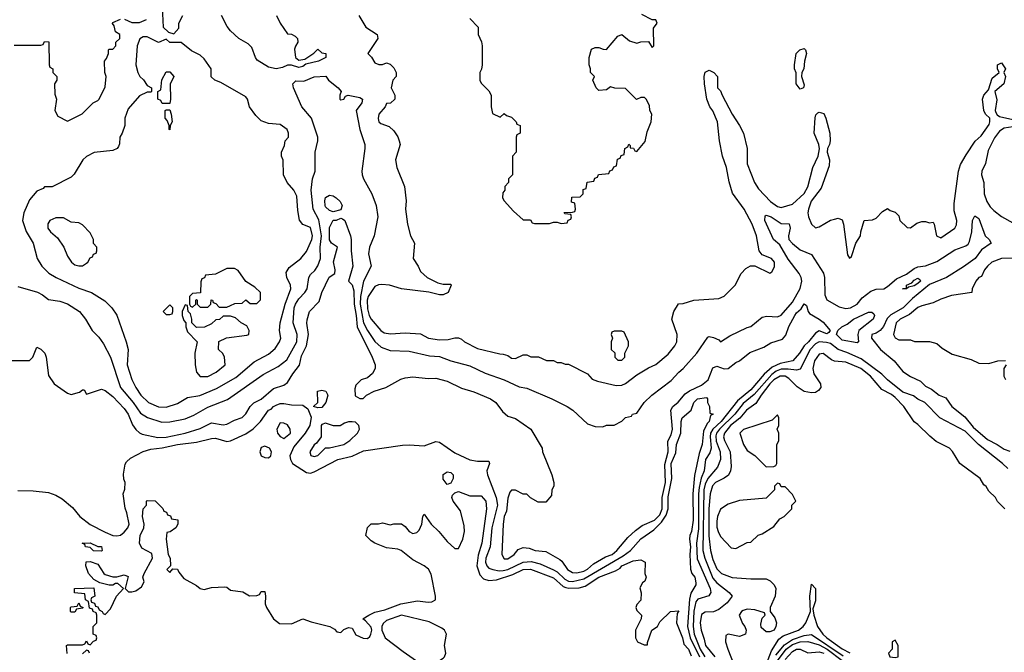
# Model space of a CAD drawing. Header units: inches. Extents: x 2380053 to 2584298, y 380219 to 546618.
# Tile 449 of 656: x 2514139 to 2519325, y 434014 to 437349. Entities that reach past the tile are written whole.
import ezdxf

# ---------------------------------------------------------------- set-up
doc = ezdxf.new("R2010")
doc.units = ezdxf.units.IN
doc.header["$MEASUREMENT"] = 0
doc.layers.add('C5413', color=7, linetype='Continuous')

msp = doc.modelspace()

# ---------------------------------------------------------------- linework, layer by layer
at = {"layer": 'C5413', "color": 2}
for points, elevation in [([(2514890, 437414), (2514894, 437310), (2514922, 437282), (2514950, 437274), (2514976.4, 437303.6), (2514978, 437330), (2514998, 437370)], 38), ([(2515490.8, 437370), (2515510.7, 437330.7), (2515550, 437274), (2515570, 437272), (2515590, 437262), (2515602, 437250), (2515604.7, 437230), (2515590.8, 437209.2), (2515586.8, 437193.2), (2515591.3, 437150), (2515610, 437136), (2515640.2, 437139.8), (2515688.4, 437171.6), (2515710, 437194), (2515730, 437174), (2515752, 437170), (2515752, 437150), (2515712, 437130), (2515646, 437114), (2515630, 437101.2), (2515610, 437097.2), (2515570, 437109.3), (2515550, 437109.3), (2515523.8, 437096.2), (2515490, 437089.6), (2515450, 437098.4), (2515390, 437136), (2515380.7, 437150), (2515362.4, 437202.4), (2515342, 437222), (2515294, 437250), (2515249.5, 437289.5), (2515232.5, 437312.5), (2515202.7, 437370)], 34), ([(2515924.7, 437370), (2515962, 437310), (2516022, 437270), (2516024.7, 437250), (2515972, 437170), (2515991.1, 437151.1), (2516010, 437122), (2516030, 437112), (2516050, 437112), (2516070, 437122), (2516090, 437114), (2516110, 437094), (2516122, 437070), (2516122, 437050), (2516104.7, 437030), (2516096, 436990), (2516114, 436950), (2516114, 436930), (2516091.6, 436908.4), (2516070, 436906), (2516064.7, 436890), (2516031.3, 436850), (2516027.5, 436827.5), (2516031.3, 436810), (2516040.7, 436800.7), (2516085.4, 436785.4), (2516110, 436762), (2516130.9, 436730.9), (2516138, 436710), (2516142, 436690), (2516118, 436610), (2516126, 436570), (2516166, 436470), (2516174, 436394), (2516170.8, 436350), (2516181, 436270), (2516198, 436210), (2516218, 436170), (2516212, 436090), (2516238, 436050), (2516250, 436022), (2516284.7, 435990), (2516340.7, 435960.7), (2516370, 435954.8), (2516410, 435954), (2516412, 435950), (2516396, 435910), (2516370, 435899), (2516350, 435899), (2516293.2, 435913.2), (2516150.7, 435929.3), (2516086, 435950), (2516046.6, 435953.4), (2516028.6, 435951.4), (2516010, 435942.7), (2515974.9, 435890), (2515969.1, 435870), (2515970, 435824.7), (2515979.5, 435790), (2515990, 435770.6), (2516040.5, 435710), (2516058.3, 435698.3), (2516092.5, 435692.5), (2516170, 435697.6), (2516250, 435693.4), (2516292, 435670), (2516350, 435662), (2516396.5, 435663.5), (2516430, 435672), (2516450, 435672), (2516465.4, 435665.4), (2516482, 435650), (2516550, 435616), (2516667.1, 435587.1), (2516686, 435586), (2516710, 435578), (2516730, 435564.7), (2516750, 435562), (2516790, 435582), (2516810, 435582), (2516831.6, 435571.6), (2516871.1, 435571.1), (2516912.7, 435552.7), (2516950, 435552), (2516970, 435542), (2516990, 435542), (2517012.7, 435532.7), (2517030, 435532), (2517130, 435482), (2517154.4, 435454.4), (2517182.5, 435442.5), (2517279.8, 435419.8), (2517310, 435422), (2517329.6, 435430.4), (2517390, 435477.1), (2517450, 435513), (2517490, 435530.7), (2517554.9, 435585.1), (2517589.3, 435630), (2517599.3, 435650), (2517601.2, 435690), (2517574, 435770), (2517584, 435810), (2517609.1, 435850.9), (2517632.7, 435852.7), (2517689.1, 435870.9), (2517820.4, 435879.6), (2517848.9, 435891.1), (2517908, 435950), (2517938, 436010), (2517963.1, 436036.9), (2517988.4, 436051.6), (2518010, 436052), (2518090, 436012), (2518100.4, 436019.6), (2518114.6, 436045.4), (2518114, 436070), (2518099, 436090), (2518049.1, 436109.1), (2518034, 436130), (2518019, 436210), (2517997.2, 436270), (2517955.1, 436350), (2517894, 436434), (2517874.8, 436494.8), (2517861.2, 436570), (2517841.2, 436630), (2517825.2, 436710), (2517814, 436810), (2517790, 436868), (2517774, 436890), (2517757.2, 436930), (2517745.2, 437010), (2517744, 437050), (2517750, 437072), (2517770, 437082), (2517794, 437070), (2517814, 437050), (2517814, 436990), (2517830, 436974), (2517838, 436950), (2517891, 436850), (2517930.8, 436790), (2517951, 436750), (2517971, 436670), (2517971, 436589), (2518008.2, 436490), (2518030, 436456.3), (2518093, 436390), (2518130, 436363.1), (2518150, 436359.3), (2518210, 436376.3), (2518270, 436433), (2518290, 436467.3), (2518316.8, 436570), (2518343.6, 436630), (2518352.1, 436667.9), (2518347.8, 436690), (2518323.5, 436750), (2518328.1, 436831.9), (2518332.7, 436847.3), (2518342.2, 436857.8), (2518350, 436861.3), (2518373.8, 436853.8), (2518385.3, 436830), (2518406.5, 436750), (2518407.9, 436710), (2518404.2, 436690), (2518394, 436670), (2518392.2, 436650), (2518403.9, 436610), (2518402.3, 436577.7), (2518359.6, 436460.4), (2518307.4, 436392.6), (2518293.4, 436350), (2518290.7, 436330), (2518294, 436310), (2518310, 436271.3), (2518330, 436251.3), (2518350, 436256), (2518410, 436291.3), (2518430, 436298), (2518450, 436302), (2518470, 436294), (2518478, 436270), (2518498, 436110), (2518510, 436092), (2518519, 436101), (2518542, 436170), (2518568, 436210), (2518568.9, 436231.1), (2518586, 436290), (2518630, 436294), (2518650, 436302), (2518683.1, 436336.9), (2518710, 436354), (2518723.6, 436343.6), (2518750, 436334), (2518770, 436314), (2518774, 436290), (2518812.7, 436252.7), (2518830, 436252), (2518864.7, 436275.3), (2518890, 436284.7), (2518910, 436284.7), (2518930, 436278), (2518950, 436282), (2518956, 436270), (2518967.3, 436210), (2518990, 436198.8), (2519064, 436250), (2519072.1, 436267.9), (2519074.5, 436290), (2519060.7, 436340.7), (2519060.1, 436379.9), (2519083.6, 436550), (2519094.5, 436585.5), (2519123.5, 436636.5), (2519171.6, 436708.4), (2519203.3, 436736.7), (2519244.1, 436795.9), (2519249.3, 436810), (2519249, 436830), (2519226, 436850), (2519216, 436870), (2519209.5, 436930), (2519217, 436950), (2519242, 436978), (2519260.5, 437039.5), (2519298, 437070), (2519289.1, 437089.1), (2519289.2, 437110), (2519310, 437122), (2519330.4, 437090.4), (2519322, 437070), (2519330.8, 437050), (2519322, 437010), (2519274, 436970), (2519285.8, 436925.8), (2519277.3, 436870), (2519279.8, 436859.8), (2519286.4, 436846.4), (2519298.8, 436838.8), (2519370, 436822.8)], 38), ([(2516510, 437354), (2516554, 437310), (2516554, 437270), (2516571.6, 437231.6), (2516574, 437210), (2516574, 437110), (2516571.6, 437088.4), (2516562, 437070), (2516562, 437030), (2516570, 437014), (2516610, 436974), (2516622, 436950), (2516622, 436890), (2516630, 436854), (2516670, 436834), (2516690, 436854), (2516703.6, 436843.6), (2516730, 436834), (2516754, 436810), (2516758, 436798), (2516774, 436790), (2516774, 436750), (2516758, 436742), (2516754, 436730), (2516754, 436650), (2516734, 436630), (2516734, 436530), (2516714, 436510), (2516714, 436490), (2516694, 436470), (2516694, 436450), (2516683.6, 436436.4), (2516682, 436410), (2516690, 436394), (2516739.6, 436339.6), (2516790, 436294), (2516830, 436294), (2516838, 436278), (2516850, 436274), (2516930, 436274), (2516950, 436282), (2516970, 436282), (2516990, 436274), (2517022, 436278), (2517027.3, 436292.7), (2517042, 436298), (2517046, 436310), (2517042, 436322), (2517010, 436326), (2517007.3, 436332.7), (2517050, 436334), (2517062, 436338), (2517066, 436350), (2517062, 436382), (2517046, 436386), (2517047.3, 436412.7), (2517090, 436414), (2517106, 436430), (2517107.3, 436452.7), (2517122, 436458), (2517127.3, 436492.7), (2517162, 436498), (2517167.3, 436512.7), (2517182, 436518), (2517187.3, 436532.7), (2517242, 436538), (2517247.3, 436552.7), (2517262, 436558), (2517267.3, 436572.7), (2517282, 436578), (2517287.3, 436612.7), (2517302, 436618), (2517307.3, 436632.7), (2517322, 436638), (2517326, 436670), (2517342, 436678), (2517347.3, 436692.7), (2517354, 436686), (2517354, 436674), (2517371.6, 436671.6), (2517378, 436658), (2517390, 436654), (2517433.6, 436706.4), (2517443.1, 436756.9), (2517464, 436810), (2517468.7, 436850), (2517458, 436870), (2517456.4, 436896.4), (2517438, 436930), (2517430, 436938), (2517410, 436938), (2517387.3, 436927.3), (2517330, 436986), (2517272.7, 436987.3), (2517250, 436995.3), (2517230, 436978), (2517190, 436975.3), (2517175.3, 436990), (2517158, 437030), (2517166, 437050), (2517146, 437070), (2517146, 437090), (2517138, 437110), (2517138, 437150), (2517150, 437194), (2517170, 437202), (2517190, 437202), (2517212.7, 437192.7), (2517230, 437192), (2517290, 437262), (2517310, 437271.3), (2517350, 437238), (2517390, 437224.7), (2517410, 437232), (2517450, 437234), (2517470, 437202), (2517478, 437210), (2517476.4, 437303.6), (2517497.2, 437330), (2517490, 437348), (2517470, 437348), (2517415.5, 437375.5)], 42), ([(2514110, 437214), (2514250, 437214), (2514262, 437218), (2514270, 437234), (2514292.7, 437232.7), (2514294, 437110), (2514298, 437098), (2514314, 437090), (2514314, 437070), (2514334, 437050), (2514334, 437030), (2514322, 437010), (2514323.6, 436956.4), (2514332, 436930), (2514324.7, 436870), (2514339.6, 436839.6), (2514390, 436814), (2514468.4, 436851.6), (2514526, 436910), (2514550, 436922), (2514558, 436930), (2514590, 436994), (2514595.3, 437050), (2514588, 437070), (2514586, 437130), (2514596.4, 437143.6), (2514606, 437170), (2514606, 437190), (2514610, 437194), (2514630, 437194), (2514646, 437210), (2514646, 437230), (2514666, 437250), (2514666, 437270), (2514644, 437284), (2514636.4, 437316.4), (2514628.4, 437328.4), (2514630, 437334), (2514670, 437352)], 38), ([(2514691.6, 437351.6), (2514730, 437334), (2514770, 437334), (2514806, 437350)], 38), ([(2514130, 435942.8), (2514232.4, 435912.4), (2514258.7, 435898.7), (2514290, 435874), (2514350, 435864.9), (2514390.3, 435850.3), (2514453.4, 435810), (2514485.5, 435770), (2514520.7, 435710), (2514555.8, 435675.8), (2514580.4, 435640.4), (2514617.6, 435570), (2514670.3, 435410), (2514737, 435330), (2514774.7, 435274.7), (2514811.8, 435251.8), (2514886.9, 435226.9), (2514930, 435228.4), (2515010, 435245.5), (2515056.6, 435263.4), (2515130, 435305.5), (2515233.4, 435346.6), (2515421.4, 435478.6), (2515499.7, 435520.3), (2515545.1, 435554.9), (2515598, 435650), (2515599.5, 435690), (2515578.7, 435750), (2515584.4, 435830), (2515591.5, 435850), (2515610, 435878), (2515640.9, 435910), (2515652.7, 435930), (2515661.2, 435990), (2515670, 436004.7), (2515694.2, 436025.8), (2515710, 436051.3), (2515723.6, 436090), (2515722.2, 436150), (2515729, 436210), (2515714.4, 436294.4), (2515685.1, 436350), (2515673.3, 436450), (2515681.7, 436510), (2515695.8, 436550), (2515696, 436650), (2515709.7, 436710), (2515709.7, 436730), (2515675.6, 436830), (2515625.6, 436890), (2515581.6, 436990), (2515578, 437010), (2515594, 437026), (2515634.9, 437025.1), (2515690, 437048), (2515750.5, 437050.5), (2515764.7, 437030), (2515816, 436990), (2515832, 436970), (2515824.7, 436950), (2515824.7, 436930), (2515830, 436926), (2515846, 436930), (2515855.3, 436944.7), (2515868.7, 436951.3), (2515930, 436938.8), (2515944.7, 436930), (2515941, 436910), (2515910.8, 436870), (2515930.4, 436770), (2515956.5, 436690), (2515957.4, 436670), (2515940.3, 436550), (2515942.4, 436530), (2515948.9, 436508.9), (2515994, 436430), (2516016, 436370), (2516024.7, 436310), (2516006, 436210), (2515981, 436150), (2515975.3, 436115.3), (2515990.8, 436050), (2515950.2, 435969.8), (2515933.4, 435890), (2515932.5, 435850), (2515950.2, 435750.2), (2515970, 435710.4), (2516010, 435652.4), (2516042.5, 435622.5), (2516090, 435604.9), (2516190, 435601.6), (2516297.5, 435577.5), (2516350, 435573), (2516410.4, 435550.4), (2516510, 435524), (2516590, 435484.9), (2516691.3, 435450), (2516770, 435414), (2516810, 435406.8), (2516942, 435350), (2517022, 435310), (2517052, 435290), (2517130, 435218), (2517170, 435204.7), (2517210, 435202), (2517230, 435211.3), (2517270, 435212), (2517310, 435232), (2517330, 435252), (2517362, 435258), (2517366, 435270), (2517390, 435274), (2517428.7, 435330), (2517468.7, 435370), (2517570, 435446.8), (2517610, 435490.8), (2517634, 435510), (2517705.2, 435590), (2517764.1, 435675.9), (2517770, 435678.8), (2517793.7, 435673.7), (2517820.7, 435660.7), (2517830, 435651.3), (2517878.6, 435681.4), (2517970, 435726), (2517990, 435731.3), (2518050, 435781), (2518073.6, 435786.4), (2518130, 435782.8), (2518150, 435790.8), (2518210, 435859.3), (2518250, 435931), (2518258.9, 435970), (2518254, 435990), (2518244.7, 436010), (2518186.3, 436086.3), (2518141.6, 436161.6), (2518109.6, 436190), (2518063.6, 436290), (2518066, 436314), (2518070, 436318), (2518096, 436310), (2518150, 436274), (2518192.2, 436272.2), (2518197.1, 436250), (2518187.3, 436210), (2518190.7, 436190), (2518208.4, 436168.4), (2518250, 436136.3), (2518310, 436111), (2518372, 436012), (2518376.9, 435990), (2518379.1, 435899.1), (2518390, 435871.3), (2518455.3, 435835.3), (2518490, 435826.8), (2518515.3, 435830), (2518549, 435850), (2518576.9, 435883.1), (2518622, 435918), (2518650, 435928.4), (2518690, 435930.7), (2518710, 435942), (2518757.7, 435982.3), (2518810, 436007.2), (2518850, 436036.4), (2518870, 436045.3), (2518910, 436050.6), (2518970, 436074.4), (2519064.4, 436135.6), (2519122.6, 436157.4), (2519134, 436166), (2519141, 436179), (2519154.5, 436230), (2519157.2, 436290), (2519170, 436314), (2519190, 436301), (2519224, 436210), (2519244.7, 436190), (2519256, 436170), (2519205.1, 436134.9), (2519170.6, 436090), (2519110, 436046), (2519021, 435990), (2518930, 435952.1), (2518840.8, 435879.2), (2518792, 435830), (2518726.7, 435793.3), (2518707.2, 435772.8), (2518688.4, 435731.6), (2518670, 435709.6), (2518650, 435695.6), (2518627.3, 435690), (2518624.9, 435670), (2518673.4, 435610), (2518744, 435550), (2518790, 435493.4), (2518830, 435467.2), (2518882.8, 435442.8), (2518910, 435417.3), (2518940.9, 435400.9), (2518981, 435370), (2519015.9, 435355.9), (2519048, 435310), (2519116, 435256), (2519161.2, 435201.2), (2519235.6, 435135.6), (2519287.3, 435110), (2519324.4, 435084.4), (2519353.7, 435073.7)], 34), ([(2519370, 436784.5), (2519324, 436776), (2519299.1, 436760.9), (2519273.7, 436726.3), (2519240.5, 436659.5), (2519225.3, 436590), (2519207, 436550), (2519204.9, 436530), (2519216.5, 436490), (2519218, 436430), (2519233.4, 436390), (2519250, 436362.8), (2519270, 436342.8), (2519310, 436311), (2519370, 436278)], 38), ([(2514090, 435552), (2514190, 435552), (2514208, 435570), (2514230, 435622), (2514250, 435611.3), (2514270.8, 435590), (2514278.8, 435570), (2514290, 435474), (2514321, 435430), (2514390, 435380.4), (2514410, 435372.4), (2514454.5, 435385.5), (2514470, 435398), (2514478, 435398), (2514490, 435374), (2514570, 435401), (2514590, 435394.8), (2514630, 435362), (2514690, 435299.1), (2514710.3, 435270), (2514733.9, 435213.9), (2514750, 435187.7), (2514770, 435170.6), (2514784.7, 435164.7), (2514866.1, 435146.1), (2514910, 435147.4), (2515010, 435168.9), (2515090, 435194.4), (2515150, 435223.8), (2515210, 435213), (2515230, 435216.3), (2515270, 435237.3), (2515310, 435251), (2515330, 435271.3), (2515353.2, 435310), (2515371.7, 435328.3), (2515410, 435348), (2515476.1, 435403.9), (2515530, 435421.7), (2515550, 435437.1), (2515577.3, 435482.7), (2515612.1, 435527.9), (2515623.6, 435576.4), (2515649.8, 435630), (2515660.3, 435690), (2515651.3, 435748.7), (2515652.7, 435767.3), (2515665.1, 435810), (2515716.2, 435863.8), (2515730, 435910.8), (2515768.5, 435991.5), (2515798, 436010), (2515801.2, 436030), (2515792.5, 436072.5), (2515812.7, 436150), (2515782, 436170), (2515770, 436188), (2515770, 436254), (2515790, 436292), (2515807.3, 436292.7), (2515830, 436302), (2515839.6, 436299.6), (2515852, 436290), (2515882, 436210), (2515884.9, 436190), (2515884, 436130), (2515894, 436050), (2515871, 435970), (2515890, 435951), (2515898.9, 435918.9), (2515899.7, 435850), (2515911, 435790), (2515915.8, 435730), (2515995.8, 435570), (2516010.5, 435529.5), (2516010.5, 435509.5), (2515997.1, 435482.9), (2515970, 435461.2), (2515938, 435450), (2515910, 435422), (2515903.5, 435403.5), (2515906.4, 435366.4), (2515930, 435352), (2515947.3, 435352.7), (2515966, 435370), (2516006, 435390), (2516068, 435410), (2516146, 435454), (2516170, 435461), (2516210, 435466.8), (2516290, 435457.3), (2516330, 435458.8), (2516390, 435443), (2516466.2, 435406.2), (2516530, 435387.3), (2516618, 435350), (2516646, 435330), (2516682.5, 435282.5), (2516710, 435258), (2516750, 435246), (2516831.3, 435190), (2516891.3, 435090), (2516892, 435070), (2516942, 434950), (2516952, 434910), (2516952, 434890), (2516942, 434870), (2516939.6, 434840.4), (2516910, 434806), (2516870, 434806), (2516830, 434828), (2516810, 434848), (2516790, 434848), (2516750, 434868), (2516730, 434868), (2516721, 434859), (2516710, 434826), (2516702.5, 434757.5), (2516691, 434730), (2516684.9, 434690), (2516678.8, 434530), (2516690, 434506.8), (2516710, 434507.3), (2516744, 434530), (2516764, 434556), (2516790, 434566), (2516822.8, 434562.8), (2516854, 434550), (2516910, 434546), (2516983.8, 434503.8), (2516994.6, 434494.6), (2517024.9, 434450), (2517050, 434434), (2517073.7, 434433.7), (2517110, 434442.6), (2517130, 434452.7), (2517160.4, 434479.6), (2517223.5, 434516.5), (2517259.3, 434530), (2517283.7, 434550), (2517341.6, 434618.4), (2517383, 434657), (2517417.2, 434682.8), (2517482.9, 434710), (2517510, 434739.5), (2517522.2, 434770), (2517523.2, 434830), (2517540.6, 434910), (2517536.6, 435003.4), (2517554.4, 435070), (2517553, 435127), (2517570, 435160.7), (2517576.8, 435190), (2517567.6, 435290), (2517579.5, 435310), (2517607, 435333), (2517643.1, 435376.9), (2517666.9, 435393.1), (2517730, 435421.7), (2517765.6, 435450), (2517790, 435514), (2517810, 435523), (2517850, 435508.4), (2517870, 435510.6), (2517910, 435542), (2517930, 435550.5), (2517985.3, 435594.7), (2518058.3, 435621.7), (2518094.7, 435645.3), (2518156.1, 435663.9), (2518173.4, 435686.6), (2518190, 435730.7), (2518220.7, 435790), (2518230, 435804), (2518255.1, 435824.9), (2518271.3, 435851.3), (2518282, 435842), (2518290.8, 435810), (2518299.1, 435799.1), (2518350.3, 435770.3), (2518370, 435754), (2518406.8, 435710), (2518399.9, 435700.1), (2518390, 435693.2), (2518350, 435709.3), (2518330, 435696), (2518294, 435650), (2518270.3, 435630), (2518246, 435590), (2518210.4, 435550), (2518144.3, 435535.7), (2518102.1, 435517.9), (2518060.4, 435479.6), (2517990, 435396.8), (2517920.3, 435339.7), (2517832.6, 435230), (2517789.6, 435190.4), (2517778, 435170), (2517774.8, 435150), (2517781.2, 435090), (2517773.8, 435066.2), (2517750.3, 435030), (2517743.8, 434970), (2517727.7, 434932.3), (2517717.9, 434882.1), (2517713.9, 434850), (2517714.3, 434665.7), (2517702.7, 434590), (2517707.2, 434507.2), (2517776, 434350), (2517778.4, 434330), (2517768.6, 434311.4), (2517710, 434294.7), (2517700.5, 434279.5), (2517689.5, 434230.5), (2517685.3, 434150), (2517692, 434110), (2517723, 434030), (2517747.4, 433990)], 30), ([(2519388.1, 436091.9), (2519310, 436089.5), (2519258.8, 436070), (2519235.5, 436050), (2519220.7, 436030), (2519204.7, 435995.3), (2519190, 435989), (2519174.8, 435970), (2519156, 435930), (2519154, 435910), (2519045.8, 435894.2), (2518990, 435876), (2518950, 435855.3), (2518890, 435841.2), (2518870, 435832), (2518825.1, 435794.9), (2518776, 435770), (2518754.8, 435750), (2518741, 435690), (2518750, 435672), (2518770, 435661), (2518830, 435662), (2518851.6, 435651.6), (2518930, 435652), (2518970, 435642), (2518996.9, 435616.9), (2519050, 435586), (2519150, 435558), (2519190, 435538), (2519243.1, 435536.9), (2519290, 435551), (2519331.6, 435551.6)], 38), ([(2519343.3, 434983.3), (2519316, 435010), (2519189.6, 435109.6), (2519119.1, 435179.1), (2518985.2, 435250), (2518906.6, 435330), (2518868.4, 435348.4), (2518845.8, 435365.8), (2518790, 435385.4), (2518709.8, 435449.8), (2518679.7, 435479.7), (2518570, 435560.9), (2518494.8, 435594.8), (2518449.8, 435609.8), (2518410, 435641.1), (2518387.9, 435647.9), (2518350, 435649.8), (2518330, 435640.3), (2518302.2, 435610), (2518250, 435507), (2518230, 435500.5), (2518186.8, 435506.8), (2518150, 435506.3), (2518123.7, 435496.3), (2518100.9, 435479.1), (2518006.6, 435373.4), (2517950, 435326.4), (2517905.2, 435270), (2517825, 435190), (2517808.6, 435170), (2517804.6, 435155.4), (2517807.1, 435127.1), (2517829, 435070), (2517830.3, 435030), (2517814.4, 434990), (2517762.8, 434930), (2517750, 434900.9), (2517743, 434870), (2517737.5, 434550), (2517747.1, 434510), (2517790, 434404.9), (2517810, 434379.5), (2517876, 434330), (2517891, 434310), (2517864.7, 434275.3), (2517821.1, 434238.9), (2517793, 434227), (2517750, 434226), (2517730, 434213.2), (2517723.1, 434170), (2517727.8, 434130), (2517744.2, 434084.2), (2517750.4, 434050), (2517799.3, 433990)], 34), ([(2519328, 434770), (2519288.9, 434808.9), (2519278, 434830), (2519243.1, 434863.1), (2519228.4, 434888.4), (2519216.4, 434896.4), (2519198, 434930), (2519090, 435008.7), (2519052.5, 435072.5), (2519035.3, 435090), (2518966, 435126), (2518932.5, 435152.5), (2518870, 435215.3), (2518849.3, 435229.3), (2518796.2, 435310), (2518750, 435357.6), (2518730, 435373.6), (2518680.1, 435400.1), (2518619.3, 435470), (2518569.2, 435510), (2518490, 435542.9), (2518430, 435549), (2518415.1, 435555.1), (2518370, 435589), (2518350, 435585.2), (2518324.9, 435550), (2518316.4, 435510), (2518321.7, 435481.7), (2518356, 435430), (2518358, 435410), (2518346.4, 435393.6), (2518330, 435384), (2518310, 435381.2), (2518270, 435389.4), (2518233.1, 435413.1), (2518190, 435457.6), (2518170, 435469.6), (2518144, 435470), (2518110, 435449.7), (2518090.3, 435430), (2518043.6, 435370), (2518015.3, 435324.7), (2517967, 435290), (2517931.6, 435248.4), (2517882, 435210), (2517850.3, 435170), (2517846.3, 435150), (2517850.3, 435130), (2517881.7, 435070), (2517886.7, 434993.3), (2517883, 434970), (2517872, 434948), (2517848.9, 434931.1), (2517804.4, 434910), (2517788.6, 434891.4), (2517774.9, 434850), (2517767.8, 434770), (2517767.9, 434627.9), (2517777.3, 434550), (2517790, 434504), (2517810, 434453.4), (2517834.8, 434430), (2517891.7, 434408.3), (2517990, 434400.7), (2518070, 434401), (2518092, 434390), (2518112, 434370), (2518122, 434350), (2518118, 434310), (2518091.3, 434250), (2518091.3, 434230), (2518115.3, 434195.3), (2518124.7, 434170), (2518122, 434150), (2518112, 434130), (2518090, 434122), (2518070, 434122), (2518044.7, 434144.7), (2518043.1, 434163.1), (2518050, 434194), (2518066, 434210), (2518062, 434222), (2518010, 434238), (2517970, 434240.7), (2517950, 434234.5), (2517941, 434230), (2517928, 434210), (2517945.8, 434165.8), (2517958, 434150), (2517964.7, 434130), (2517962, 434110), (2517930, 434097.2), (2517870, 434109), (2517858, 434102), (2517856.3, 434070), (2517868.2, 434030), (2517899.5, 433950)], 38), ([(2519334, 435530), (2519322, 435510), (2519322, 435470), (2519331.6, 435451.6)], 38), ([(2514130, 434866.3), (2514210, 434866), (2514290, 434856.4), (2514330, 434842), (2514363.2, 434823.2), (2514417.3, 434777.3), (2514454.9, 434730), (2514510, 434688.4), (2514590, 434646.7), (2514630, 434630.5), (2514650, 434628.5), (2514670, 434630.8), (2514690, 434646.8), (2514709, 434670), (2514716, 434690), (2514704, 434750), (2514694.5, 434774.5), (2514684, 434850), (2514693.6, 434873.6), (2514694, 434910), (2514686.8, 434926.8), (2514686.6, 434953.4), (2514694.8, 435005.2), (2514701.2, 435018.8), (2514722.2, 435037.8), (2514790, 435072.2), (2514830, 435085.3), (2514890, 435091.5), (2514970.3, 435110.3), (2515070, 435120.9), (2515150, 435141.3), (2515170, 435142), (2515230, 435126), (2515250, 435128.2), (2515330, 435165.5), (2515368.5, 435191.5), (2515407.3, 435230), (2515449.3, 435290), (2515464.1, 435295.9), (2515475.3, 435310), (2515490, 435317.3), (2515510, 435326), (2515530, 435326), (2515570, 435318), (2515630, 435316), (2515656.9, 435296.9), (2515673.7, 435253.7), (2515667.3, 435210), (2515642, 435170), (2515582.5, 435097.5), (2515562.4, 435050), (2515564.9, 435030), (2515576.4, 435010), (2515650, 434961.3), (2515670, 434958.9), (2515690, 434966), (2515815.1, 435030), (2515890, 435048.8), (2515950, 435076.5), (2516154.9, 435105.1), (2516190, 435107.6), (2516270, 435102), (2516330, 435126), (2516350, 435121.6), (2516430, 435064.9), (2516510, 435028.8), (2516550, 435021.3), (2516610, 435022), (2516614, 435010), (2516599.3, 434970), (2516602.4, 434950), (2516648.1, 434830), (2516655.9, 434790), (2516625.8, 434670), (2516616.1, 434570), (2516594.3, 434510), (2516591.8, 434490), (2516599.5, 434470), (2516610, 434458.4), (2516631, 434450), (2516663.7, 434443.7), (2516684.6, 434444.6), (2516710, 434450.2), (2516790, 434488.4), (2516832.7, 434492.7), (2516879.8, 434479.8), (2516950, 434449.2), (2516970, 434438.5), (2517010, 434399.7), (2517030, 434389.4), (2517050, 434387.1), (2517110, 434401.8), (2517318, 434522), (2517356.4, 434550), (2517410, 434611.6), (2517479.7, 434660.3), (2517519.8, 434700.2), (2517543, 434737), (2517553.8, 434770), (2517553.9, 434833.9), (2517573.7, 434930), (2517569.8, 435010), (2517594.9, 435065.1), (2517598, 435110), (2517621.1, 435170), (2517622.6, 435230), (2517628.2, 435250), (2517676, 435290), (2517689.6, 435330), (2517709.2, 435350), (2517756.9, 435356.9), (2517762, 435350), (2517762, 435330), (2517771.3, 435310), (2517774, 435274), (2517792, 435270), (2517778, 435262), (2517770.6, 435230), (2517759.3, 435220.7), (2517739.9, 435180.1), (2517734, 435110), (2517717.3, 435062.7), (2517693.5, 434946.5), (2517685, 434850), (2517686.3, 434710), (2517677.8, 434650), (2517668.5, 434630), (2517666, 434610), (2517671.9, 434570), (2517668.9, 434530), (2517672.5, 434452.5), (2517679.5, 434430), (2517694.6, 434410), (2517699.9, 434380.1), (2517699.3, 434370), (2517673.7, 434326.3), (2517666, 434294), (2517656.8, 434150), (2517669.4, 434090), (2517719.8, 433990)], 26), ([(2514388.4, 434008.4), (2514386, 434050), (2514390, 434054), (2514470, 434054), (2514482, 434058), (2514490, 434074), (2514498, 434058), (2514510, 434054), (2514527.3, 434072.7), (2514542, 434078), (2514546, 434090), (2514542, 434102), (2514526, 434110), (2514526, 434150), (2514546, 434170), (2514546, 434210), (2514542, 434222), (2514526, 434230), (2514522, 434242), (2514507.3, 434247.3), (2514502, 434282), (2514486, 434290), (2514482, 434322), (2514427.3, 434327.3), (2514428, 434350), (2514530, 434354), (2514534, 434310), (2514518, 434302), (2514514, 434290), (2514518, 434278), (2514532.7, 434272.7), (2514538, 434258), (2514550, 434254), (2514558, 434238), (2514574, 434230), (2514578, 434218), (2514590, 434214), (2514616.4, 434243.6), (2514648, 434310), (2514686, 434350), (2514656.4, 434376.4), (2514643.6, 434376.4), (2514630, 434368.7), (2514610, 434368.7), (2514560.4, 434380.4), (2514530, 434398), (2514502, 434430), (2514488, 434470), (2514488.9, 434491.1), (2514510, 434492), (2514550, 434478), (2514582, 434430), (2514590, 434424.7), (2514630, 434411.3), (2514650, 434411.3), (2514690, 434422), (2514710, 434414), (2514694, 434350), (2514712.7, 434332.7), (2514730, 434332), (2514750, 434338), (2514780.4, 434359.6), (2514795.3, 434384.7), (2514788, 434410), (2514795.3, 434430), (2514838, 434510), (2514834.6, 434534.6), (2514783.1, 434563.1), (2514769.4, 434589.4), (2514773.2, 434630), (2514793.2, 434670), (2514794, 434690), (2514786, 434730), (2514789, 434771), (2514806, 434790), (2514806, 434810), (2514810, 434814), (2514852.7, 434812.7), (2514892.7, 434772.7), (2514898, 434758), (2514912.7, 434752.7), (2514918, 434738), (2514932.7, 434732.7), (2514938, 434718), (2514971.6, 434711.6), (2514971.3, 434690), (2514962, 434670), (2514931.3, 434648.7), (2514914, 434646), (2514911.3, 434610), (2514921, 434530), (2514930.7, 434510), (2514934, 434470), (2514914, 434450), (2514930, 434434), (2514946, 434454), (2514970, 434452), (2514976.9, 434436.9), (2515004, 434404), (2515070, 434366.8), (2515090, 434350.8), (2515110, 434344.7), (2515150, 434356), (2515219.8, 434359.8), (2515230, 434358), (2515250, 434341), (2515313.7, 434333.7), (2515350, 434311.3), (2515387.3, 434312.7), (2515402, 434318), (2515410, 434334), (2515430, 434334), (2515434, 434310), (2515431.3, 434270), (2515438, 434250), (2515476, 434190), (2515506.8, 434166.8), (2515570, 434164.7), (2515630, 434190.8), (2515674.6, 434174.6), (2515772, 434150), (2515796.8, 434136.8), (2515810, 434122), (2515819.6, 434119.6), (2515830, 434118), (2515846, 434134), (2515870, 434144.7), (2515890, 434142), (2515910, 434106), (2515948, 434088), (2515970, 434087.3), (2515982.7, 434097.3), (2515989.2, 434110), (2515993.2, 434130), (2515990, 434146), (2515960.4, 434180.4), (2515946, 434190), (2515978, 434210), (2516010, 434226), (2516062, 434238), (2516146, 434270), (2516234.6, 434285.4), (2516290, 434278.8), (2516310, 434281), (2516328.9, 434291.1), (2516329.2, 434310), (2516306.3, 434426.3), (2516291.8, 434451.8), (2516270, 434469.2), (2516210, 434501.2), (2516148, 434550), (2516130, 434557.2), (2516070, 434565.2), (2516009.3, 434589.3), (2515990, 434602), (2515962, 434630), (2515970, 434672), (2515990, 434691), (2516028.9, 434691.1), (2516050, 434696), (2516090, 434686), (2516110, 434691), (2516150, 434691), (2516170, 434678), (2516190.9, 434650.9), (2516210, 434641), (2516230, 434646), (2516242.7, 434657.3), (2516257.2, 434690), (2516262, 434730), (2516270, 434742), (2516306, 434690), (2516346.8, 434650), (2516390, 434598), (2516430, 434562), (2516450, 434562), (2516472.7, 434610), (2516481.2, 434650), (2516480.2, 434680.2), (2516460.2, 434760.2), (2516422, 434810), (2516415.3, 434830), (2516418, 434842), (2516430, 434854), (2516450, 434862), (2516510, 434838), (2516570, 434838), (2516594, 434810), (2516598, 434770), (2516573.1, 434590), (2516554.2, 434525.8), (2516546.7, 434470), (2516561.8, 434421.8), (2516581.8, 434401.8), (2516610, 434393.4), (2516650, 434396), (2516735.8, 434424.2), (2516790, 434450.2), (2516830, 434452.6), (2516950, 434407.4), (2517001.6, 434361.6), (2517015.3, 434355.3), (2517031.3, 434351.3), (2517086.3, 434353.7), (2517117.7, 434362.3), (2517190, 434410.2), (2517277, 434443), (2517302, 434458), (2517310, 434470.3), (2517370, 434496), (2517410, 434502), (2517434, 434490), (2517432, 434430), (2517438, 434410), (2517430.9, 434389.1), (2517419.6, 434380.4), (2517405.4, 434354.6), (2517411.6, 434328.4), (2517411.1, 434288.9), (2517390, 434266), (2517384.7, 434250), (2517390, 434234), (2517414, 434210), (2517412, 434190), (2517382, 434130), (2517382, 434090), (2517392, 434070), (2517427.3, 434052.7), (2517446, 434054), (2517446, 434066), (2517468.9, 434131.1), (2517498, 434150), (2517510, 434174), (2517566, 434230), (2517610, 434232), (2517602, 434218), (2517598, 434170), (2517630, 434091), (2517637.5, 434057.5), (2517661.6, 434030), (2517675.9, 433995.9)], 22), ([(2518050, 433893.7), (2518098.8, 434021.2), (2518137, 434083), (2518159.5, 434100.5), (2518240.9, 434130), (2518265.6, 434150), (2518279.6, 434170), (2518304, 434230), (2518301.2, 434310), (2518310, 434374), (2518330.7, 434350.7), (2518330, 434286), (2518316.9, 434243.1), (2518321, 434210), (2518341.1, 434150), (2518368.9, 434110), (2518390.3, 434090), (2518470, 434032.8), (2518511, 434011)], 38), ([(2518121.7, 433998.3), (2518166.3, 434053.7), (2518210, 434081.1), (2518270, 434102.7), (2518310, 434107.1), (2518476.3, 433996.3)], 34), ([(2518129.3, 433970), (2518175.4, 434030), (2518210, 434055.8), (2518250, 434068.6), (2518290, 434071.9), (2518350, 434052.9), (2518392, 434030), (2518470.5, 433970.5)], 30), ([(2514506, 434010), (2514502, 434022), (2514490, 434026), (2514470, 434006)], 22), ([(2518170, 433975.8), (2518210, 434017.6), (2518229.4, 434030), (2518250, 434031.4), (2518290, 434010.5), (2518350, 434016.9), (2518374, 434010)], 26)]:
    msp.add_lwpolyline(points, dxfattribs=dict(at, elevation=elevation))
for points, elevation in [([(2514810, 437258), (2514790, 437258), (2514771.6, 437248.4), (2514758, 437210), (2514751.1, 437111.1), (2514762, 437070), (2514772, 437050), (2514791.1, 437031.1), (2514810, 437002), (2514834, 436990), (2514834, 436970), (2514830, 436966), (2514810, 436966), (2514770, 436948), (2514710, 436878), (2514692, 436830), (2514692, 436790), (2514678, 436750), (2514666, 436730), (2514665.4, 436694.6), (2514659.8, 436680.2), (2514652, 436670), (2514630, 436659), (2514531.6, 436648.4), (2514490, 436628), (2514472, 436610), (2514425.4, 436534.6), (2514410, 436518), (2514310, 436468), (2514270, 436468), (2514262, 436458), (2514230, 436444), (2514190, 436399), (2514161.6, 436330), (2514154, 436290), (2514173, 436233), (2514210.8, 436170), (2514230.8, 436090), (2514256, 436050), (2514292.8, 436012.8), (2514330.4, 435990.4), (2514450, 435933.4), (2514518, 435910), (2514587.1, 435867.1), (2514624.7, 435830), (2514650.7, 435790.7), (2514699.1, 435650), (2514710.7, 435610), (2514705.5, 435530), (2514730, 435451.3), (2514750.6, 435410), (2514777.1, 435370), (2514817.3, 435330), (2514870, 435308.4), (2514910, 435306.4), (2514970, 435325.5), (2515023.3, 435356.7), (2515087.9, 435367.9), (2515175.6, 435404.4), (2515277.4, 435462.6), (2515374.5, 435545.5), (2515450, 435586), (2515483.8, 435616.2), (2515507, 435650), (2515514, 435670), (2515507.3, 435710), (2515511.3, 435750), (2515537.7, 435850), (2515567.3, 435930), (2515564.5, 435950), (2515546.6, 435990), (2515543.2, 436016.8), (2515558, 436042), (2515619.3, 436090), (2515650, 436126.8), (2515677, 436190), (2515680.9, 436210), (2515670, 436253.2), (2515629.4, 436269.4), (2515612.7, 436292.7), (2515603.2, 436343.2), (2515598.6, 436418.6), (2515582, 436450), (2515548, 436490), (2515528, 436530), (2515527.3, 436607.3), (2515518, 436630), (2515518, 436650), (2515534, 436686), (2515538, 436710), (2515555.3, 436730), (2515555.3, 436750), (2515548, 436770), (2515510, 436795.3), (2515450, 436802), (2515410, 436815.3), (2515383.2, 436843.2), (2515349.3, 436889.3), (2515339, 436930), (2515330, 436942), (2515198, 437018), (2515166, 437030), (2515148, 437048), (2515148, 437090), (2515110, 437142), (2515090, 437162), (2515044.7, 437184.7), (2514990, 437228), (2514928.9, 437228.9), (2514910, 437246), (2514870, 437228.7)], 38), ([(2518250, 436982.4), (2518228.3, 437010), (2518228.1, 437068.1), (2518219.7, 437090), (2518218.9, 437110), (2518227.8, 437170), (2518247, 437190), (2518270, 437197), (2518278.4, 437190), (2518283.6, 437170), (2518272.3, 437130), (2518268.7, 437090), (2518258, 437070), (2518256, 437050), (2518270, 437006), (2518266.8, 436990)], 38), ([(2514890, 436906), (2514882, 436922), (2514866, 436930), (2514866, 436970), (2514882, 436978), (2514888.4, 437031.6), (2514910, 437074), (2514930, 437074), (2514951.3, 437050), (2514931.6, 437008.4), (2514934, 436930), (2514930, 436906)], 38), ([(2514930, 436768), (2514926, 436770), (2514926, 436790), (2514916.4, 436816.4), (2514906, 436830), (2514906, 436870), (2514910, 436874), (2514930, 436874), (2514936, 436850), (2514942, 436810), (2514932, 436790)], 38), ([(2515790, 436335.3), (2515770, 436342), (2515750, 436362), (2515747.6, 436370), (2515745.4, 436394.6), (2515750, 436412), (2515770, 436422.8), (2515790, 436420.7), (2515806, 436410), (2515826, 436390), (2515838, 436370), (2515830, 436346)], 30), ([(2514330, 436304.5), (2514298, 436290), (2514286.8, 436273.2), (2514286.8, 436250), (2514301, 436230), (2514338, 436198), (2514371, 436150), (2514390, 436102), (2514411.3, 436070), (2514430, 436056), (2514450, 436051), (2514470, 436051.3), (2514490, 436064.7), (2514498, 436070), (2514510, 436094), (2514522, 436098), (2514527.3, 436112.7), (2514542, 436118), (2514546, 436130), (2514546, 436150), (2514528.4, 436168.4), (2514528, 436190), (2514510, 436226), (2514470, 436268), (2514450, 436278), (2514410, 436282), (2514370, 436303.7)], 42), ([(2515270, 436038), (2515230, 436038), (2515170, 436008), (2515118, 436002), (2515112.7, 435987.3), (2515098, 435982), (2515092.7, 435967.3), (2515092, 435908), (2515050, 435906), (2515034, 435890), (2515034, 435850), (2515038, 435838), (2515050, 435834), (2515066, 435850), (2515066, 435870), (2515070, 435874), (2515074, 435870), (2515074, 435850), (2515090, 435834), (2515130, 435834), (2515146, 435850), (2515148, 435872), (2515154, 435870), (2515158, 435858), (2515172.7, 435852.7), (2515190, 435834), (2515230, 435834), (2515250, 435842), (2515272.7, 435852.7), (2515310, 435854), (2515330, 435872), (2515352.7, 435852.7), (2515387.3, 435852.7), (2515407.3, 435872.7), (2515408, 435910), (2515378, 435938), (2515329.3, 435969.3), (2515290, 436026)], 42), ([(2518810, 435929.6), (2518789.3, 435930), (2518808.7, 435931.3), (2518809.3, 435950), (2518837.6, 435962.4), (2518850, 435976.4), (2518870, 435986.8), (2518879.3, 435979.3), (2518884, 435970), (2518870, 435958), (2518850, 435946), (2518820.7, 435939.3)], 30), ([(2514930, 435846), (2514894, 435810), (2514910, 435794), (2514930, 435794), (2514942, 435798), (2514946, 435810), (2514946, 435830)], 42), ([(2515010, 435846), (2514994, 435810), (2514994, 435790), (2515003.6, 435763.6), (2515014, 435750), (2515014, 435730), (2515023.6, 435703.6), (2515074, 435650), (2515061, 435590), (2515062.8, 435530), (2515071, 435490), (2515090, 435467.3), (2515130, 435467.7), (2515174, 435490), (2515222, 435530), (2515218, 435570), (2515208.4, 435588.4), (2515186, 435610), (2515187.3, 435652.7), (2515228.9, 435671.1), (2515334.6, 435685.4), (2515346, 435690), (2515348, 435710), (2515334.6, 435734.6), (2515306, 435750), (2515276.4, 435776.4), (2515250, 435786), (2515210, 435786), (2515191.6, 435768.4), (2515172.7, 435767.3), (2515150, 435746), (2515111.6, 435728.4), (2515070, 435726), (2515046, 435750), (2515046, 435770), (2515038, 435798), (2515026, 435810), (2515022, 435842)], 42), ([(2518550, 435645.2), (2518470, 435659.6), (2518441.2, 435690), (2518448.7, 435710), (2518469.8, 435730.2), (2518496.9, 435743.1), (2518530, 435770.3), (2518610, 435807.3), (2518626.4, 435806.4), (2518638, 435798), (2518641, 435790), (2518634, 435770), (2518558, 435710), (2518552.4, 435690), (2518556, 435650)], 30), ([(2517310, 435706), (2517270, 435706), (2517258, 435702), (2517254, 435690), (2517262, 435670), (2517254, 435650), (2517254, 435610), (2517272.7, 435592.7), (2517274, 435570), (2517290, 435554), (2517310, 435554), (2517326, 435570), (2517326, 435590), (2517346, 435630), (2517346, 435650), (2517322, 435702)], 42), ([(2515710, 435302), (2515686, 435310), (2515708.7, 435331.3), (2515708, 435390), (2515730, 435396), (2515751, 435391), (2515762, 435370), (2515751.3, 435330), (2515730, 435304)], 26), ([(2518130, 435266), (2518102, 435238), (2517951.1, 435188.9), (2517932, 435170), (2517951, 435110), (2517970, 435078), (2518011, 435051), (2518070, 434992), (2518110, 434994), (2518122, 434998), (2518126, 435010), (2518127.3, 435107.3), (2518138, 435130), (2518138, 435170), (2518128, 435190), (2518138, 435210), (2518138, 435250)], 42), ([(2515510, 435224), (2515494, 435190), (2515497.3, 435170), (2515510, 435151), (2515530, 435141), (2515565.2, 435170), (2515563.7, 435190), (2515550, 435212.7), (2515530, 435222.7)], 26), ([(2515890, 435228.7), (2515870, 435228.7), (2515850, 435222), (2515827.3, 435207.3), (2515792, 435208), (2515750, 435222.7), (2515730, 435215.1), (2515726.7, 435210), (2515726.8, 435150), (2515702.8, 435117.2), (2515690, 435108), (2515666.8, 435070), (2515671.6, 435051.6), (2515690, 435046), (2515710, 435051.3), (2515749, 435091), (2515770, 435091.3), (2515846, 435110), (2515878, 435130), (2515918, 435170), (2515928, 435190), (2515926, 435210), (2515908, 435228)], 30), ([(2515430, 435101.2), (2515410, 435094), (2515404, 435070), (2515411.3, 435050), (2515430, 435040.7), (2515450, 435038.8), (2515461.2, 435050), (2515465.2, 435070), (2515455.3, 435090)], 26), ([(2516390, 434898), (2516370, 434926), (2516369.1, 434950.9), (2516390, 434964.7), (2516410, 434962), (2516422, 434950), (2516422, 434930), (2516410, 434906)], 22), ([(2518130, 434906), (2518114, 434890), (2518114, 434870), (2518070, 434826), (2517930, 434814), (2517870, 434795.3), (2517830, 434768.7), (2517814, 434730), (2517810, 434706), (2517810, 434674), (2517817.3, 434650), (2517830, 434624.7), (2517885.4, 434565.4), (2517910, 434562), (2517970, 434592), (2517990, 434594), (2518029.1, 434630.9), (2518050, 434638), (2518110, 434678), (2518143.1, 434716.9), (2518166, 434730), (2518206, 434770), (2518206, 434790), (2518226, 434810), (2518210, 434846), (2518170, 434886), (2518150, 434886), (2518142, 434902)], 42), ([(2514570, 434548), (2514528.4, 434548.4), (2514510, 434566), (2514486, 434570), (2514482, 434582), (2514468, 434590), (2514510, 434591), (2514550, 434571.3), (2514570, 434571), (2514574, 434550)], 22), ([(2514410, 434226), (2514406, 434230), (2514406, 434250), (2514410, 434254), (2514442, 434258), (2514450, 434274), (2514458, 434258), (2514474, 434250), (2514470, 434246), (2514438, 434242), (2514430, 434226)], 22), ([(2516150, 434209.2), (2516070, 434181.2), (2516053.4, 434166.6), (2516046, 434150), (2516046, 434130), (2516064, 434090), (2516158, 434018), (2516228.5, 433968.5), (2516250, 433960.5), (2516270, 433957.1), (2516330, 433967.7), (2516350, 433970.8), (2516370, 433982.8), (2516377.2, 433990), (2516384, 434010), (2516376, 434050), (2516386.6, 434110), (2516376, 434130), (2516362, 434142), (2516294.9, 434174.9)], 22), ([(2518750, 434078), (2518734, 434070), (2518734, 434030), (2518714, 434010), (2518722, 433990), (2518750, 433986), (2518766, 433990), (2518766, 434050)], 42)]:
    msp.add_lwpolyline(points, close=True, dxfattribs=dict(at, elevation=elevation))

doc.saveas('drawing.dxf')
